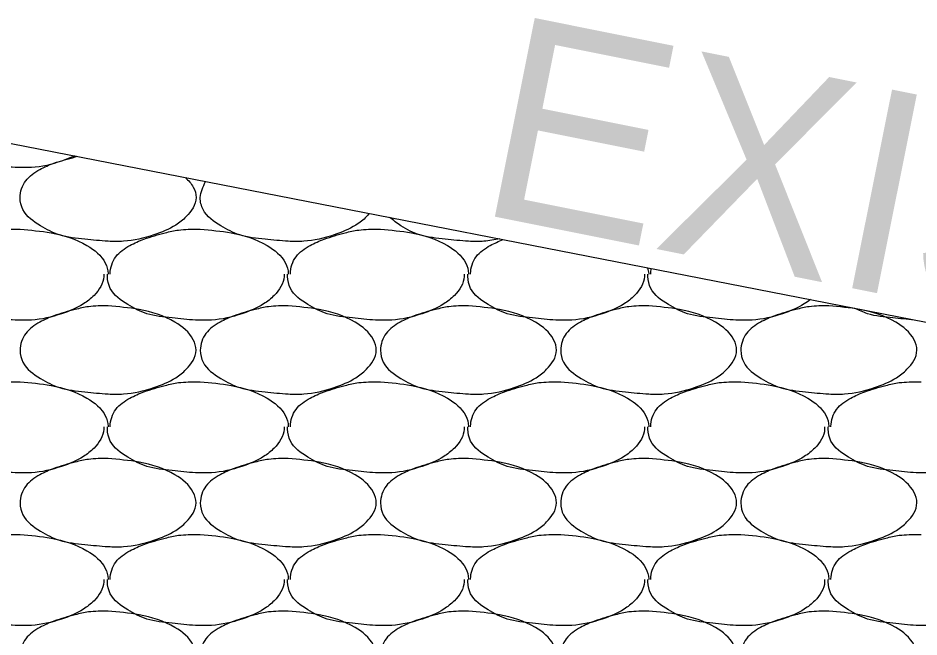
# Model space of a CAD drawing. Extents: x 1364961 to 1365294, y 367927 to 368034.
# Drawn here: x 1365066.094 to 1365068.654, y 367951.92 to 367953.68 of the extents above; entities that cross this region are included whole.
import ezdxf

# ---------------------------------------------------------------- set-up
doc = ezdxf.new("R2010")
doc.units = 0
doc.layers.add('Default', color=7, linetype='Continuous')

msp = doc.modelspace()

# ---------------------------------------------------------------- linework, layer by layer
at = {"layer": 'Default'}
for p, q in [((1365065.1971, 367953.4949), (1365084.8694, 367949.6456)), ((1365066.094, 367953.0789), (1365066.1, 367953.0789)), ((1365066.606, 367953.0789), (1365066.612, 367953.0789)), ((1365067.118, 367953.0789), (1365067.124, 367953.0789)), ((1365066.094, 367952.6449), (1365066.1, 367952.6449)), ((1365066.606, 367952.6449), (1365066.612, 367952.6449)), ((1365067.118, 367952.6449), (1365067.124, 367952.6449)), ((1365067.63, 367952.6449), (1365067.636, 367952.6449)), ((1365068.142, 367952.6449), (1365068.148, 367952.6449)), ((1365068.654, 367952.6449), (1365068.66, 367952.6449)), ((1365066.094, 367952.2109), (1365066.1, 367952.2109)), ((1365066.606, 367952.2109), (1365066.612, 367952.2109)), ((1365067.118, 367952.2109), (1365067.124, 367952.2109)), ((1365067.63, 367952.2109), (1365067.636, 367952.2109)), ((1365068.142, 367952.2109), (1365068.148, 367952.2109)), ((1365068.654, 367952.2109), (1365068.66, 367952.2109))]:
    msp.add_line(p, q, dxfattribs=at)
for points in [[(1365066.094, 367953.2549), (1365066.086, 367953.2549), (1365066.02, 367953.2609), (1365065.948, 367953.2729), (1365065.894, 367953.2989), (1365065.844, 367953.3449), (1365065.837, 367953.3699)], [(1365066.255, 367953.2879), (1365066.218, 367953.2729), (1365066.132, 367953.2549), (1365066.094, 367953.2549)], [(1365066.57, 367953.2259), (1365066.592, 367953.1989), (1365066.6, 367953.1689), (1365066.572, 367953.1149), (1365066.542, 367953.0909), (1365066.48, 367953.0629), (1365066.394, 367953.0449), (1365066.35, 367953.0449), (1365066.284, 367953.0509), (1365066.212, 367953.0629), (1365066.158, 367953.0889), (1365066.108, 367953.1349), (1365066.1, 367953.1689), (1365066.116, 367953.2169), (1365066.156, 367953.2489), (1365066.196, 367953.2669), (1365066.256, 367953.2849), (1365066.262, 367953.2869)], [(1365067.092, 367953.1239), (1365067.084, 367953.1149), (1365067.054, 367953.0909), (1365066.992, 367953.0629), (1365066.906, 367953.0449), (1365066.862, 367953.0449), (1365066.796, 367953.0509), (1365066.724, 367953.0629), (1365066.67, 367953.0889), (1365066.62, 367953.1349), (1365066.612, 367953.1689), (1365066.627, 367953.2149)], [(1365067.463, 367953.0519), (1365067.418, 367953.0449), (1365067.374, 367953.0449), (1365067.308, 367953.0509), (1365067.236, 367953.0629), (1365067.182, 367953.0889), (1365067.15, 367953.1129)], [(1365065.844, 367952.9509), (1365065.844, 367952.9529), (1365065.86, 367953.0009), (1365065.9, 367953.0329), (1365065.94, 367953.0509), (1365066, 367953.0689), (1365066.038, 367953.0769), (1365066.094, 367953.0789)], [(1365066.1, 367953.0789), (1365066.188, 367953.0689), (1365066.29, 367953.0329), (1365066.342, 367952.9829), (1365066.35, 367952.9529), (1365066.35, 367952.9509)], [(1365066.356, 367952.9509), (1365066.356, 367952.9529), (1365066.372, 367953.0009), (1365066.412, 367953.0329), (1365066.452, 367953.0509), (1365066.512, 367953.0689), (1365066.55, 367953.0769), (1365066.606, 367953.0789)], [(1365066.612, 367953.0789), (1365066.7, 367953.0689), (1365066.802, 367953.0329), (1365066.854, 367952.9829), (1365066.862, 367952.9529), (1365066.862, 367952.9509)], [(1365066.868, 367952.9509), (1365066.868, 367952.9529), (1365066.884, 367953.0009), (1365066.924, 367953.0329), (1365066.964, 367953.0509), (1365067.024, 367953.0689), (1365067.062, 367953.0769), (1365067.118, 367953.0789)], [(1365067.124, 367953.0789), (1365067.212, 367953.0689), (1365067.314, 367953.0329), (1365067.366, 367952.9829), (1365067.374, 367952.9529), (1365067.374, 367952.9509)], [(1365067.38, 367952.9509), (1365067.38, 367952.9529), (1365067.396, 367953.0009), (1365067.436, 367953.0329), (1365067.472, 367953.0499)], [(1365067.883, 367952.9689), (1365067.886, 367952.9529), (1365067.886, 367952.9509)], [(1365067.892, 367952.9509), (1365067.892, 367952.9529), (1365067.893, 367952.9669)], [(1365066.094, 367952.8209), (1365066.086, 367952.8209), (1365066.02, 367952.8269), (1365065.948, 367952.8389), (1365065.894, 367952.8649), (1365065.844, 367952.9109), (1365065.836, 367952.9449), (1365065.836, 367952.9509)], [(1365066.338, 367952.9509), (1365066.338, 367952.9449), (1365066.31, 367952.8909), (1365066.28, 367952.8669), (1365066.218, 367952.8389), (1365066.132, 367952.8209), (1365066.094, 367952.8209)], [(1365066.606, 367952.8209), (1365066.598, 367952.8209), (1365066.532, 367952.8269), (1365066.46, 367952.8389), (1365066.406, 367952.8649), (1365066.356, 367952.9109), (1365066.348, 367952.9449), (1365066.348, 367952.9509)], [(1365066.85, 367952.9509), (1365066.85, 367952.9449), (1365066.822, 367952.8909), (1365066.792, 367952.8669), (1365066.73, 367952.8389), (1365066.644, 367952.8209), (1365066.606, 367952.8209)], [(1365067.118, 367952.8209), (1365067.11, 367952.8209), (1365067.044, 367952.8269), (1365066.972, 367952.8389), (1365066.918, 367952.8649), (1365066.868, 367952.9109), (1365066.86, 367952.9449), (1365066.86, 367952.9509)], [(1365067.362, 367952.9509), (1365067.362, 367952.9449), (1365067.334, 367952.8909), (1365067.304, 367952.8669), (1365067.242, 367952.8389), (1365067.156, 367952.8209), (1365067.118, 367952.8209)], [(1365067.63, 367952.8209), (1365067.622, 367952.8209), (1365067.556, 367952.8269), (1365067.484, 367952.8389), (1365067.43, 367952.8649), (1365067.38, 367952.9109), (1365067.372, 367952.9449), (1365067.372, 367952.9509)], [(1365067.874, 367952.9509), (1365067.874, 367952.9449), (1365067.846, 367952.8909), (1365067.816, 367952.8669), (1365067.754, 367952.8389), (1365067.668, 367952.8209), (1365067.63, 367952.8209)], [(1365068.142, 367952.8209), (1365068.134, 367952.8209), (1365068.068, 367952.8269), (1365067.996, 367952.8389), (1365067.942, 367952.8649), (1365067.892, 367952.9109), (1365067.884, 367952.9449), (1365067.884, 367952.9509)], [(1365068.346, 367952.8789), (1365068.328, 367952.8669), (1365068.266, 367952.8389), (1365068.18, 367952.8209), (1365068.142, 367952.8209)], [(1365066.35, 367952.8609), (1365066.438, 367952.8509), (1365066.54, 367952.8149), (1365066.592, 367952.7649), (1365066.6, 367952.7349), (1365066.572, 367952.6809), (1365066.542, 367952.6569), (1365066.48, 367952.6289), (1365066.394, 367952.6109), (1365066.35, 367952.6109), (1365066.284, 367952.6169), (1365066.212, 367952.6289), (1365066.158, 367952.6549), (1365066.108, 367952.7009), (1365066.1, 367952.7349), (1365066.116, 367952.7829), (1365066.156, 367952.8149), (1365066.196, 367952.8329), (1365066.256, 367952.8509), (1365066.294, 367952.8589), (1365066.35, 367952.8609)], [(1365066.862, 367952.8609), (1365066.95, 367952.8509), (1365067.052, 367952.8149), (1365067.104, 367952.7649), (1365067.112, 367952.7349), (1365067.084, 367952.6809), (1365067.054, 367952.6569), (1365066.992, 367952.6289), (1365066.906, 367952.6109), (1365066.862, 367952.6109), (1365066.796, 367952.6169), (1365066.724, 367952.6289), (1365066.67, 367952.6549), (1365066.62, 367952.7009), (1365066.612, 367952.7349), (1365066.628, 367952.7829), (1365066.668, 367952.8149), (1365066.708, 367952.8329), (1365066.768, 367952.8509), (1365066.806, 367952.8589), (1365066.862, 367952.8609)], [(1365067.374, 367952.8609), (1365067.462, 367952.8509), (1365067.564, 367952.8149), (1365067.616, 367952.7649), (1365067.624, 367952.7349), (1365067.596, 367952.6809), (1365067.566, 367952.6569), (1365067.504, 367952.6289), (1365067.418, 367952.6109), (1365067.374, 367952.6109), (1365067.308, 367952.6169), (1365067.236, 367952.6289), (1365067.182, 367952.6549), (1365067.132, 367952.7009), (1365067.124, 367952.7349), (1365067.14, 367952.7829), (1365067.18, 367952.8149), (1365067.22, 367952.8329), (1365067.28, 367952.8509), (1365067.318, 367952.8589), (1365067.374, 367952.8609)], [(1365067.886, 367952.8609), (1365067.974, 367952.8509), (1365068.076, 367952.8149), (1365068.128, 367952.7649), (1365068.136, 367952.7349), (1365068.108, 367952.6809), (1365068.078, 367952.6569), (1365068.016, 367952.6289), (1365067.93, 367952.6109), (1365067.886, 367952.6109), (1365067.82, 367952.6169), (1365067.748, 367952.6289), (1365067.694, 367952.6549), (1365067.644, 367952.7009), (1365067.636, 367952.7349), (1365067.652, 367952.7829), (1365067.692, 367952.8149), (1365067.732, 367952.8329), (1365067.792, 367952.8509), (1365067.83, 367952.8589), (1365067.886, 367952.8609)], [(1365068.398, 367952.8609), (1365068.486, 367952.8509), (1365068.588, 367952.8149), (1365068.64, 367952.7649), (1365068.648, 367952.7349), (1365068.62, 367952.6809), (1365068.59, 367952.6569), (1365068.528, 367952.6289), (1365068.442, 367952.6109), (1365068.398, 367952.6109), (1365068.332, 367952.6169), (1365068.26, 367952.6289), (1365068.206, 367952.6549), (1365068.156, 367952.7009), (1365068.148, 367952.7349), (1365068.164, 367952.7829), (1365068.204, 367952.8149), (1365068.244, 367952.8329), (1365068.304, 367952.8509), (1365068.342, 367952.8589), (1365068.398, 367952.8609)], [(1365068.64, 367952.8209), (1365068.58, 367952.8269), (1365068.508, 367952.8389), (1365068.472, 367952.8539)], [(1365065.844, 367952.5169), (1365065.844, 367952.5189), (1365065.86, 367952.5669), (1365065.9, 367952.5989), (1365065.94, 367952.6169), (1365066, 367952.6349), (1365066.038, 367952.6429), (1365066.094, 367952.6449)], [(1365066.1, 367952.6449), (1365066.188, 367952.6349), (1365066.29, 367952.5989), (1365066.342, 367952.5489), (1365066.35, 367952.5189), (1365066.35, 367952.5169)], [(1365066.356, 367952.5169), (1365066.356, 367952.5189), (1365066.372, 367952.5669), (1365066.412, 367952.5989), (1365066.452, 367952.6169), (1365066.512, 367952.6349), (1365066.55, 367952.6429), (1365066.606, 367952.6449)], [(1365066.612, 367952.6449), (1365066.7, 367952.6349), (1365066.802, 367952.5989), (1365066.854, 367952.5489), (1365066.862, 367952.5189), (1365066.862, 367952.5169)], [(1365066.868, 367952.5169), (1365066.868, 367952.5189), (1365066.884, 367952.5669), (1365066.924, 367952.5989), (1365066.964, 367952.6169), (1365067.024, 367952.6349), (1365067.062, 367952.6429), (1365067.118, 367952.6449)], [(1365067.124, 367952.6449), (1365067.212, 367952.6349), (1365067.314, 367952.5989), (1365067.366, 367952.5489), (1365067.374, 367952.5189), (1365067.374, 367952.5169)], [(1365067.38, 367952.5169), (1365067.38, 367952.5189), (1365067.396, 367952.5669), (1365067.436, 367952.5989), (1365067.476, 367952.6169), (1365067.536, 367952.6349), (1365067.574, 367952.6429), (1365067.63, 367952.6449)], [(1365067.636, 367952.6449), (1365067.724, 367952.6349), (1365067.826, 367952.5989), (1365067.878, 367952.5489), (1365067.886, 367952.5189), (1365067.886, 367952.5169)], [(1365067.892, 367952.5169), (1365067.892, 367952.5189), (1365067.908, 367952.5669), (1365067.948, 367952.5989), (1365067.988, 367952.6169), (1365068.048, 367952.6349), (1365068.086, 367952.6429), (1365068.142, 367952.6449)], [(1365068.148, 367952.6449), (1365068.236, 367952.6349), (1365068.338, 367952.5989), (1365068.39, 367952.5489), (1365068.398, 367952.5189), (1365068.398, 367952.5169)], [(1365068.404, 367952.5169), (1365068.404, 367952.5189), (1365068.42, 367952.5669), (1365068.46, 367952.5989), (1365068.5, 367952.6169), (1365068.56, 367952.6349), (1365068.598, 367952.6429), (1365068.654, 367952.6449)], [(1365066.094, 367952.3869), (1365066.086, 367952.3869), (1365066.02, 367952.3929), (1365065.948, 367952.4049), (1365065.894, 367952.4309), (1365065.844, 367952.4769), (1365065.836, 367952.5109), (1365065.836, 367952.5169)], [(1365066.338, 367952.5169), (1365066.338, 367952.5109), (1365066.31, 367952.4569), (1365066.28, 367952.4329), (1365066.218, 367952.4049), (1365066.132, 367952.3869), (1365066.094, 367952.3869)], [(1365066.606, 367952.3869), (1365066.598, 367952.3869), (1365066.532, 367952.3929), (1365066.46, 367952.4049), (1365066.406, 367952.4309), (1365066.356, 367952.4769), (1365066.348, 367952.5109), (1365066.348, 367952.5169)], [(1365066.85, 367952.5169), (1365066.85, 367952.5109), (1365066.822, 367952.4569), (1365066.792, 367952.4329), (1365066.73, 367952.4049), (1365066.644, 367952.3869), (1365066.606, 367952.3869)], [(1365067.118, 367952.3869), (1365067.11, 367952.3869), (1365067.044, 367952.3929), (1365066.972, 367952.4049), (1365066.918, 367952.4309), (1365066.868, 367952.4769), (1365066.86, 367952.5109), (1365066.86, 367952.5169)], [(1365067.362, 367952.5169), (1365067.362, 367952.5109), (1365067.334, 367952.4569), (1365067.304, 367952.4329), (1365067.242, 367952.4049), (1365067.156, 367952.3869), (1365067.118, 367952.3869)], [(1365067.63, 367952.3869), (1365067.622, 367952.3869), (1365067.556, 367952.3929), (1365067.484, 367952.4049), (1365067.43, 367952.4309), (1365067.38, 367952.4769), (1365067.372, 367952.5109), (1365067.372, 367952.5169)], [(1365067.874, 367952.5169), (1365067.874, 367952.5109), (1365067.846, 367952.4569), (1365067.816, 367952.4329), (1365067.754, 367952.4049), (1365067.668, 367952.3869), (1365067.63, 367952.3869)], [(1365068.142, 367952.3869), (1365068.134, 367952.3869), (1365068.068, 367952.3929), (1365067.996, 367952.4049), (1365067.942, 367952.4309), (1365067.892, 367952.4769), (1365067.884, 367952.5109), (1365067.884, 367952.5169)], [(1365068.386, 367952.5169), (1365068.386, 367952.5109), (1365068.358, 367952.4569), (1365068.328, 367952.4329), (1365068.266, 367952.4049), (1365068.18, 367952.3869), (1365068.142, 367952.3869)], [(1365068.654, 367952.3869), (1365068.646, 367952.3869), (1365068.58, 367952.3929), (1365068.508, 367952.4049), (1365068.454, 367952.4309), (1365068.404, 367952.4769), (1365068.396, 367952.5109), (1365068.396, 367952.5169)], [(1365068.898, 367952.5169), (1365068.898, 367952.5109), (1365068.87, 367952.4569), (1365068.84, 367952.4329), (1365068.778, 367952.4049), (1365068.692, 367952.3869), (1365068.654, 367952.3869)], [(1365066.35, 367952.4269), (1365066.438, 367952.4169), (1365066.54, 367952.3809), (1365066.592, 367952.3309), (1365066.6, 367952.3009), (1365066.572, 367952.2469), (1365066.542, 367952.2229), (1365066.48, 367952.1949), (1365066.394, 367952.1769), (1365066.35, 367952.1769), (1365066.284, 367952.1829), (1365066.212, 367952.1949), (1365066.158, 367952.2209), (1365066.108, 367952.2669), (1365066.1, 367952.3009), (1365066.116, 367952.3489), (1365066.156, 367952.3809), (1365066.196, 367952.3989), (1365066.256, 367952.4169), (1365066.294, 367952.4249), (1365066.35, 367952.4269)], [(1365066.862, 367952.4269), (1365066.95, 367952.4169), (1365067.052, 367952.3809), (1365067.104, 367952.3309), (1365067.112, 367952.3009), (1365067.084, 367952.2469), (1365067.054, 367952.2229), (1365066.992, 367952.1949), (1365066.906, 367952.1769), (1365066.862, 367952.1769), (1365066.796, 367952.1829), (1365066.724, 367952.1949), (1365066.67, 367952.2209), (1365066.62, 367952.2669), (1365066.612, 367952.3009), (1365066.628, 367952.3489), (1365066.668, 367952.3809), (1365066.708, 367952.3989), (1365066.768, 367952.4169), (1365066.806, 367952.4249), (1365066.862, 367952.4269)], [(1365067.374, 367952.4269), (1365067.462, 367952.4169), (1365067.564, 367952.3809), (1365067.616, 367952.3309), (1365067.624, 367952.3009), (1365067.596, 367952.2469), (1365067.566, 367952.2229), (1365067.504, 367952.1949), (1365067.418, 367952.1769), (1365067.374, 367952.1769), (1365067.308, 367952.1829), (1365067.236, 367952.1949), (1365067.182, 367952.2209), (1365067.132, 367952.2669), (1365067.124, 367952.3009), (1365067.14, 367952.3489), (1365067.18, 367952.3809), (1365067.22, 367952.3989), (1365067.28, 367952.4169), (1365067.318, 367952.4249), (1365067.374, 367952.4269)], [(1365067.886, 367952.4269), (1365067.974, 367952.4169), (1365068.076, 367952.3809), (1365068.128, 367952.3309), (1365068.136, 367952.3009), (1365068.108, 367952.2469), (1365068.078, 367952.2229), (1365068.016, 367952.1949), (1365067.93, 367952.1769), (1365067.886, 367952.1769), (1365067.82, 367952.1829), (1365067.748, 367952.1949), (1365067.694, 367952.2209), (1365067.644, 367952.2669), (1365067.636, 367952.3009), (1365067.652, 367952.3489), (1365067.692, 367952.3809), (1365067.732, 367952.3989), (1365067.792, 367952.4169), (1365067.83, 367952.4249), (1365067.886, 367952.4269)], [(1365068.398, 367952.4269), (1365068.486, 367952.4169), (1365068.588, 367952.3809), (1365068.64, 367952.3309), (1365068.648, 367952.3009), (1365068.62, 367952.2469), (1365068.59, 367952.2229), (1365068.528, 367952.1949), (1365068.442, 367952.1769), (1365068.398, 367952.1769), (1365068.332, 367952.1829), (1365068.26, 367952.1949), (1365068.206, 367952.2209), (1365068.156, 367952.2669), (1365068.148, 367952.3009), (1365068.164, 367952.3489), (1365068.204, 367952.3809), (1365068.244, 367952.3989), (1365068.304, 367952.4169), (1365068.342, 367952.4249), (1365068.398, 367952.4269)], [(1365065.844, 367952.0829), (1365065.844, 367952.0849), (1365065.86, 367952.1329), (1365065.9, 367952.1649), (1365065.94, 367952.1829), (1365066, 367952.2009), (1365066.038, 367952.2089), (1365066.094, 367952.2109)], [(1365066.356, 367952.0829), (1365066.356, 367952.0849), (1365066.372, 367952.1329), (1365066.412, 367952.1649), (1365066.452, 367952.1829), (1365066.512, 367952.2009), (1365066.55, 367952.2089), (1365066.606, 367952.2109)], [(1365066.868, 367952.0829), (1365066.868, 367952.0849), (1365066.884, 367952.1329), (1365066.924, 367952.1649), (1365066.964, 367952.1829), (1365067.024, 367952.2009), (1365067.062, 367952.2089), (1365067.118, 367952.2109)], [(1365067.38, 367952.0829), (1365067.38, 367952.0849), (1365067.396, 367952.1329), (1365067.436, 367952.1649), (1365067.476, 367952.1829), (1365067.536, 367952.2009), (1365067.574, 367952.2089), (1365067.63, 367952.2109)], [(1365067.892, 367952.0829), (1365067.892, 367952.0849), (1365067.908, 367952.1329), (1365067.948, 367952.1649), (1365067.988, 367952.1829), (1365068.048, 367952.2009), (1365068.086, 367952.2089), (1365068.142, 367952.2109)], [(1365068.404, 367952.0829), (1365068.404, 367952.0849), (1365068.42, 367952.1329), (1365068.46, 367952.1649), (1365068.5, 367952.1829), (1365068.56, 367952.2009), (1365068.598, 367952.2089), (1365068.654, 367952.2109)], [(1365066.1, 367952.2109), (1365066.188, 367952.2009), (1365066.29, 367952.1649), (1365066.342, 367952.1149), (1365066.35, 367952.0849), (1365066.35, 367952.0829)], [(1365066.612, 367952.2109), (1365066.7, 367952.2009), (1365066.802, 367952.1649), (1365066.854, 367952.1149), (1365066.862, 367952.0849), (1365066.862, 367952.0829)], [(1365067.124, 367952.2109), (1365067.212, 367952.2009), (1365067.314, 367952.1649), (1365067.366, 367952.1149), (1365067.374, 367952.0849), (1365067.374, 367952.0829)], [(1365067.636, 367952.2109), (1365067.724, 367952.2009), (1365067.826, 367952.1649), (1365067.878, 367952.1149), (1365067.886, 367952.0849), (1365067.886, 367952.0829)], [(1365068.148, 367952.2109), (1365068.236, 367952.2009), (1365068.338, 367952.1649), (1365068.39, 367952.1149), (1365068.398, 367952.0849), (1365068.398, 367952.0829)], [(1365066.094, 367951.9529), (1365066.086, 367951.9529), (1365066.02, 367951.9589), (1365065.948, 367951.9709), (1365065.894, 367951.9969), (1365065.844, 367952.0429), (1365065.836, 367952.0769), (1365065.836, 367952.0829)], [(1365066.338, 367952.0829), (1365066.338, 367952.0769), (1365066.31, 367952.0229), (1365066.28, 367951.9989), (1365066.218, 367951.9709), (1365066.132, 367951.9529), (1365066.094, 367951.9529)], [(1365066.606, 367951.9529), (1365066.598, 367951.9529), (1365066.532, 367951.9589), (1365066.46, 367951.9709), (1365066.406, 367951.9969), (1365066.356, 367952.0429), (1365066.348, 367952.0769), (1365066.348, 367952.0829)], [(1365066.85, 367952.0829), (1365066.85, 367952.0769), (1365066.822, 367952.0229), (1365066.792, 367951.9989), (1365066.73, 367951.9709), (1365066.644, 367951.9529), (1365066.606, 367951.9529)], [(1365067.118, 367951.9529), (1365067.11, 367951.9529), (1365067.044, 367951.9589), (1365066.972, 367951.9709), (1365066.918, 367951.9969), (1365066.868, 367952.0429), (1365066.86, 367952.0769), (1365066.86, 367952.0829)], [(1365067.362, 367952.0829), (1365067.362, 367952.0769), (1365067.334, 367952.0229), (1365067.304, 367951.9989), (1365067.242, 367951.9709), (1365067.156, 367951.9529), (1365067.118, 367951.9529)], [(1365067.63, 367951.9529), (1365067.622, 367951.9529), (1365067.556, 367951.9589), (1365067.484, 367951.9709), (1365067.43, 367951.9969), (1365067.38, 367952.0429), (1365067.372, 367952.0769), (1365067.372, 367952.0829)], [(1365067.874, 367952.0829), (1365067.874, 367952.0769), (1365067.846, 367952.0229), (1365067.816, 367951.9989), (1365067.754, 367951.9709), (1365067.668, 367951.9529), (1365067.63, 367951.9529)], [(1365068.142, 367951.9529), (1365068.134, 367951.9529), (1365068.068, 367951.9589), (1365067.996, 367951.9709), (1365067.942, 367951.9969), (1365067.892, 367952.0429), (1365067.884, 367952.0769), (1365067.884, 367952.0829)], [(1365068.386, 367952.0829), (1365068.386, 367952.0769), (1365068.358, 367952.0229), (1365068.328, 367951.9989), (1365068.266, 367951.9709), (1365068.18, 367951.9529), (1365068.142, 367951.9529)], [(1365068.654, 367951.9529), (1365068.646, 367951.9529), (1365068.58, 367951.9589), (1365068.508, 367951.9709), (1365068.454, 367951.9969), (1365068.404, 367952.0429), (1365068.396, 367952.0769), (1365068.396, 367952.0829)], [(1365068.898, 367952.0829), (1365068.898, 367952.0769), (1365068.87, 367952.0229), (1365068.84, 367951.9989), (1365068.778, 367951.9709), (1365068.692, 367951.9529), (1365068.654, 367951.9529)], [(1365066.35, 367951.9929), (1365066.438, 367951.9829), (1365066.54, 367951.9469), (1365066.592, 367951.8969), (1365066.6, 367951.8669), (1365066.572, 367951.8129), (1365066.542, 367951.7889), (1365066.48, 367951.7609), (1365066.394, 367951.7429), (1365066.35, 367951.7429), (1365066.284, 367951.7489), (1365066.212, 367951.7609), (1365066.158, 367951.7869), (1365066.108, 367951.8329), (1365066.1, 367951.8669), (1365066.116, 367951.9149), (1365066.156, 367951.9469), (1365066.196, 367951.9649), (1365066.256, 367951.9829), (1365066.294, 367951.9909), (1365066.35, 367951.9929)], [(1365066.862, 367951.9929), (1365066.95, 367951.9829), (1365067.052, 367951.9469), (1365067.104, 367951.8969), (1365067.112, 367951.8669), (1365067.084, 367951.8129), (1365067.054, 367951.7889), (1365066.992, 367951.7609), (1365066.906, 367951.7429), (1365066.862, 367951.7429), (1365066.796, 367951.7489), (1365066.724, 367951.7609), (1365066.67, 367951.7869), (1365066.62, 367951.8329), (1365066.612, 367951.8669), (1365066.628, 367951.9149), (1365066.668, 367951.9469), (1365066.708, 367951.9649), (1365066.768, 367951.9829), (1365066.806, 367951.9909), (1365066.862, 367951.9929)], [(1365067.374, 367951.9929), (1365067.462, 367951.9829), (1365067.564, 367951.9469), (1365067.616, 367951.8969), (1365067.624, 367951.8669), (1365067.596, 367951.8129), (1365067.566, 367951.7889), (1365067.504, 367951.7609), (1365067.418, 367951.7429), (1365067.374, 367951.7429), (1365067.308, 367951.7489), (1365067.236, 367951.7609), (1365067.182, 367951.7869), (1365067.132, 367951.8329), (1365067.124, 367951.8669), (1365067.14, 367951.9149), (1365067.18, 367951.9469), (1365067.22, 367951.9649), (1365067.28, 367951.9829), (1365067.318, 367951.9909), (1365067.374, 367951.9929)], [(1365067.886, 367951.9929), (1365067.974, 367951.9829), (1365068.076, 367951.9469), (1365068.128, 367951.8969), (1365068.136, 367951.8669), (1365068.108, 367951.8129), (1365068.078, 367951.7889), (1365068.016, 367951.7609), (1365067.93, 367951.7429), (1365067.886, 367951.7429), (1365067.82, 367951.7489), (1365067.748, 367951.7609), (1365067.694, 367951.7869), (1365067.644, 367951.8329), (1365067.636, 367951.8669), (1365067.652, 367951.9149), (1365067.692, 367951.9469), (1365067.732, 367951.9649), (1365067.792, 367951.9829), (1365067.83, 367951.9909), (1365067.886, 367951.9929)], [(1365068.398, 367951.9929), (1365068.486, 367951.9829), (1365068.588, 367951.9469), (1365068.64, 367951.8969), (1365068.648, 367951.8669), (1365068.62, 367951.8129), (1365068.59, 367951.7889), (1365068.528, 367951.7609), (1365068.442, 367951.7429), (1365068.398, 367951.7429), (1365068.332, 367951.7489), (1365068.26, 367951.7609), (1365068.206, 367951.7869), (1365068.156, 367951.8329), (1365068.148, 367951.8669), (1365068.164, 367951.9149), (1365068.204, 367951.9469), (1365068.244, 367951.9649), (1365068.304, 367951.9829), (1365068.342, 367951.9909), (1365068.398, 367951.9929)]]:
    msp.add_spline(points, degree=3, dxfattribs=at)

# ---------------------------------------------------------------- texts
msp.add_text('EXIST. SLOPE', height=0.576, rotation=348.6666, dxfattribs=at).set_placement((1365067.3871, 367953.1273))

doc.saveas('drawing.dxf')
